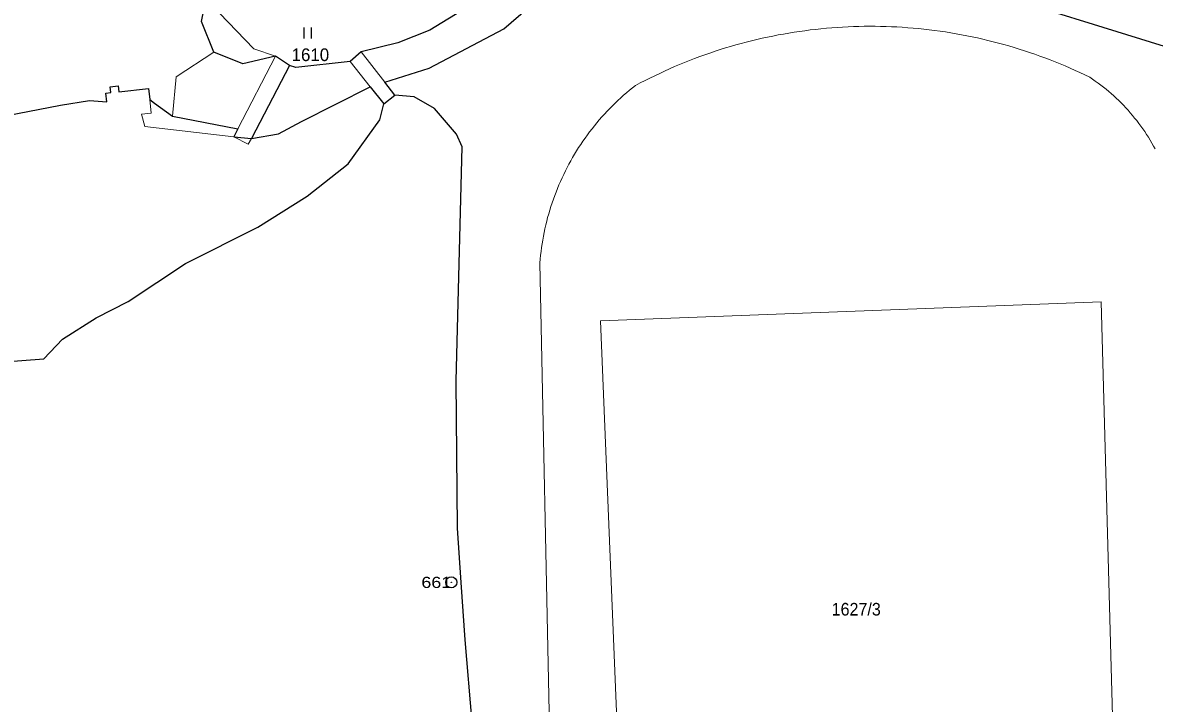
# Model space of a CAD drawing. Extents: x -679733 to -673243, y -1075091 to -1066557.
# Drawn here: x -677220.1 to -677068, y -1071521.5 to -1071429.9 of the extents above; entities that cross this region are included whole.
import ezdxf
from ezdxf.enums import TextEntityAlignment as Align

# ---------------------------------------------------------------- set-up
doc = ezdxf.new("R2010")
doc.units = 0
doc.header["$LTSCALE"] = 0.68
for name, color, linetype, lineweight in [('1', 7, 'Continuous', 25), ('3', 7, 'Continuous', 25), ('4', 7, 'Continuous', 13), ('8', 7, 'Continuous', 25)]:
    doc.layers.add(name, color=color, linetype=linetype, lineweight=lineweight)
doc.layers.add('2', color=7, linetype='Continuous')

msp = doc.modelspace()

# ---------------------------------------------------------------- linework, layer by layer
at = {"layer": '1'}
for points in [[(-677184.25, -1071435.63), (-677186.15, -1071434.35), (-677190.54, -1071435.39), (-677194.43, -1071433.82), (-677196.08, -1071429.71), (-677194.76, -1071423.12), (-677194.32, -1071417.56), (-677191.37, -1071403.18), (-677190, -1071395.93), (-677188.02, -1071382.43), (-677186.69, -1071375.47), (-677184.98, -1071361.4), (-677184.99, -1071349.83), (-677186.78, -1071339.82), (-677189.23, -1071332.36), (-677187.75, -1071329.8)], [(-677170.09, -1071439.62), (-677171.44, -1071437.88), (-677165.46, -1071435.99), (-677155.43, -1071430.69), (-677144.33, -1071421.07), (-677128.84, -1071412.91), (-677126.57, -1071412.5), (-677122.46, -1071415.14), (-677111.53, -1071419.15), (-677108.39, -1071420.07), (-677106.04, -1071420.71), (-677102.47, -1071421.72)], [(-677148.25, -1071418.87), (-677157.46, -1071424.84), (-677160.33, -1071427.78), (-677165.37, -1071430.88), (-677169.7, -1071432.56), (-677174.62, -1071433.78), (-677176.09, -1071435.09), (-677183.39, -1071435.91), (-677184.25, -1071435.63), (-677189.38, -1071445.45)], [(-677102.47, -1071421.72), (-677092.73, -1071424.89), (-677076.22, -1071430.06), (-677065.33, -1071433.43)], [(-677271.55, -1071454.38), (-677269.57, -1071452.41), (-677267.49, -1071452.79), (-677264.31, -1071454.7), (-677258.51, -1071453), (-677255.12, -1071452.84), (-677246.22, -1071449.65), (-677229.19, -1071443.68), (-677215.04, -1071440.96), (-677211.16, -1071440.32), (-677208.81, -1071440.53), (-677208.94, -1071439.35), (-677208.29, -1071439.28), (-677208.38, -1071438.49), (-677207.29, -1071438.36), (-677207.2, -1071439.16), (-677203.22, -1071438.72), (-677203.05, -1071440.21), (-677202.43, -1071440.7), (-677200, -1071442.46), (-677191.2, -1071444.16), (-677191.74, -1071445.21), (-677189.38, -1071445.45)], [(-677189.38, -1071445.45), (-677185.74, -1071444.82), (-677182.65, -1071443.15), (-677173.39, -1071438.5), (-677171.59, -1071440.78), (-677170.09, -1071439.62)], [(-677124.98, -1071617.49), (-677141.23, -1071602.64), (-677149.07, -1071590.57), (-677151.72, -1071581.97), (-677153.22, -1071577), (-677157.91, -1071564.84), (-677158.41, -1071558.04), (-677158.18, -1071548.47), (-677158.74, -1071535.15), (-677160.65, -1071512.89), (-677161.16, -1071505.19), (-677161.69, -1071497.88), (-677161.86, -1071478.06), (-677161.04, -1071446.58), (-677161.8, -1071444.85), (-677164.78, -1071441.39), (-677167.51, -1071439.85), (-677170.09, -1071439.62)], [(-677274.67, -1071475.57), (-677265.72, -1071480.28), (-677258.14, -1071485.09), (-677250.48, -1071489.23), (-677246.47, -1071488.69), (-677237.75, -1071477.99), (-677230.1, -1071475.71), (-677223.83, -1071475.57), (-677217.31, -1071475.08), (-677214.78, -1071472.45), (-677210.24, -1071469.58), (-677205.95, -1071467.38), (-677198.25, -1071462.29), (-677188.5, -1071457.38), (-677181.88, -1071453.19), (-677176.35, -1071448.88), (-677172.13, -1071442.93), (-677171.59, -1071440.78)]]:
    msp.add_lwpolyline(points, dxfattribs=at)
at = {"layer": '3'}
for p, q in [((-677182.291, -1071432.01), (-677182.291, -1071430.51)), ((-677181.29, -1071432.01), (-677181.29, -1071430.51))]:
    msp.add_line(p, q, dxfattribs=at)
at = {"layer": '4'}
for p, q in [((-677189.07, -1071433.37), (-677193.69, -1071428.6)), ((-677186.15, -1071434.35), (-677189.07, -1071433.37)), ((-677199.51, -1071437.17), (-677194.43, -1071433.82)), ((-677191.2, -1071444.16), (-677186.15, -1071434.35)), ((-677171.44, -1071437.88), (-677174.62, -1071433.78)), ((-677173.39, -1071438.5), (-677176.09, -1071435.09)), ((-677200, -1071442.46), (-677199.51, -1071437.17)), ((-677202.85, -1071442.04), (-677203.05, -1071440.21)), ((-677204.14, -1071442.18), (-677202.85, -1071442.04)), ((-677204.14, -1071442.18), (-677203.73, -1071443.83)), ((-677203.73, -1071443.83), (-677191.74, -1071445.21)), ((-677191.74, -1071445.21), (-677189.82, -1071446.2)), ((-677189.82, -1071446.2), (-677189.38, -1071445.45)), ((-677149.31, -1071524.78), (-677150.59, -1071462.19)), ((-677142.43, -1071469.97), (-677075.12, -1071467.41)), ((-677075.12, -1071467.41), (-677072.33, -1071569.42)), ((-677138.26, -1071571.7), (-677142.43, -1071469.97))]:
    msp.add_line(p, q, dxfattribs=at)
for points in [[(-677137.74, -1071438.32), (-677137.096, -1071437.978), (-677136.448, -1071437.643), (-677135.797, -1071437.314), (-677135.142, -1071436.994), (-677134.483, -1071436.68), (-677133.821, -1071436.373), (-677133.156, -1071436.074), (-677132.488, -1071435.782), (-677131.816, -1071435.497), (-677131.142, -1071435.22), (-677130.464, -1071434.95), (-677129.784, -1071434.688), (-677129.1, -1071434.433), (-677128.414, -1071434.185), (-677127.725, -1071433.945), (-677127.034, -1071433.713), (-677126.34, -1071433.488), (-677125.644, -1071433.27), (-677124.945, -1071433.061), (-677124.244, -1071432.859), (-677123.541, -1071432.664), (-677122.836, -1071432.478), (-677122.129, -1071432.299), (-677121.42, -1071432.128), (-677120.709, -1071431.964), (-677119.997, -1071431.809), (-677119.283, -1071431.661), (-677118.567, -1071431.521), (-677117.849, -1071431.389), (-677117.131, -1071431.264), (-677116.411, -1071431.148), (-677115.689, -1071431.039), (-677114.967, -1071430.939), (-677114.244, -1071430.846), (-677113.519, -1071430.761), (-677112.794, -1071430.684), (-677112.068, -1071430.615), (-677111.341, -1071430.554), (-677110.613, -1071430.501), (-677109.885, -1071430.456), (-677109.157, -1071430.419), (-677108.428, -1071430.389), (-677107.699, -1071430.368), (-677106.97, -1071430.355), (-677106.241, -1071430.35), (-677105.511, -1071430.352), (-677104.782, -1071430.363), (-677104.053, -1071430.382), (-677103.324, -1071430.408), (-677102.595, -1071430.443), (-677101.867, -1071430.485), (-677101.139, -1071430.536), (-677100.412, -1071430.594), (-677099.686, -1071430.661), (-677098.961, -1071430.735), (-677098.236, -1071430.818), (-677097.512, -1071430.908), (-677096.789, -1071431.006), (-677096.068, -1071431.112), (-677095.347, -1071431.226), (-677094.628, -1071431.348), (-677093.91, -1071431.477), (-677093.194, -1071431.615), (-677092.479, -1071431.76), (-677091.766, -1071431.913), (-677091.055, -1071432.074), (-677090.345, -1071432.243), (-677089.637, -1071432.419), (-677088.932, -1071432.603), (-677088.228, -1071432.795), (-677087.526, -1071432.995), (-677086.827, -1071433.202), (-677086.13, -1071433.417), (-677085.435, -1071433.639), (-677084.743, -1071433.869), (-677084.054, -1071434.107), (-677083.367, -1071434.352), (-677082.682, -1071434.604), (-677082.001, -1071434.864), (-677081.322, -1071435.132), (-677080.647, -1071435.407), (-677079.974, -1071435.689), (-677079.305, -1071435.979), (-677078.639, -1071436.276), (-677077.976, -1071436.58), (-677077.316, -1071436.891), (-677076.66, -1071437.21)], [(-677076.66, -1071437.21), (-677076.282, -1071437.463), (-677075.909, -1071437.723), (-677075.54, -1071437.99), (-677075.176, -1071438.262), (-677074.817, -1071438.541), (-677074.462, -1071438.826), (-677074.113, -1071439.117), (-677073.768, -1071439.414), (-677073.429, -1071439.717), (-677073.095, -1071440.025), (-677072.766, -1071440.34), (-677072.443, -1071440.66), (-677072.125, -1071440.985), (-677071.813, -1071441.316), (-677071.506, -1071441.652), (-677071.206, -1071441.993), (-677070.911, -1071442.34), (-677070.622, -1071442.691), (-677070.34, -1071443.048), (-677070.063, -1071443.409), (-677069.793, -1071443.775), (-677069.529, -1071444.145), (-677069.272, -1071444.52), (-677069.021, -1071444.9), (-677068.777, -1071445.283), (-677068.539, -1071445.671), (-677068.308, -1071446.063), (-677068.083, -1071446.458), (-677067.866, -1071446.858)], [(-677150.59, -1071462.19), (-677150.546, -1071461.675), (-677150.495, -1071461.161), (-677150.435, -1071460.647), (-677150.368, -1071460.135), (-677150.293, -1071459.623), (-677150.209, -1071459.113), (-677150.118, -1071458.605), (-677150.019, -1071458.097), (-677149.913, -1071457.591), (-677149.798, -1071457.087), (-677149.676, -1071456.585), (-677149.546, -1071456.085), (-677149.408, -1071455.587), (-677149.262, -1071455.091), (-677149.109, -1071454.597), (-677148.948, -1071454.106), (-677148.78, -1071453.617), (-677148.604, -1071453.131), (-677148.421, -1071452.648), (-677148.23, -1071452.168), (-677148.032, -1071451.69), (-677147.827, -1071451.216), (-677147.614, -1071450.745), (-677147.394, -1071450.277), (-677147.167, -1071449.813), (-677146.932, -1071449.352), (-677146.691, -1071448.895), (-677146.442, -1071448.442), (-677146.187, -1071447.993), (-677145.924, -1071447.547), (-677145.655, -1071447.106), (-677145.379, -1071446.669), (-677145.096, -1071446.237), (-677144.807, -1071445.808), (-677144.511, -1071445.385), (-677144.208, -1071444.965), (-677143.9, -1071444.551), (-677143.584, -1071444.142), (-677143.263, -1071443.737), (-677142.935, -1071443.337), (-677142.601, -1071442.943), (-677142.261, -1071442.553), (-677141.915, -1071442.169), (-677141.563, -1071441.791), (-677141.206, -1071441.418), (-677140.842, -1071441.05), (-677140.473, -1071440.688), (-677140.099, -1071440.332), (-677139.719, -1071439.981), (-677139.333, -1071439.637), (-677138.943, -1071439.299), (-677138.547, -1071438.966), (-677138.146, -1071438.64), (-677137.74, -1071438.32)]]:
    msp.add_lwpolyline(points, dxfattribs=at)
at = {"layer": '8'}
for radius in [0.75, 0.03]:
    msp.add_circle((-677162.51, -1071505.1798), radius, dxfattribs=at)

# ---------------------------------------------------------------- texts
at = {"layer": '2'}
msp.add_text('1610', height=1.7, dxfattribs=at).set_placement((-677183.98, -1071435.029))
at = {"layer": '2', "width": 0.95}
msp.add_text('1627/3', height=1.7, dxfattribs=at).set_placement((-677111.36, -1071509.64))
at = {"layer": '8', "width": 1.2}
msp.add_text('661', height=1.5, dxfattribs=at).set_placement((-677162.51, -1071505.929), align=Align.RIGHT)

doc.saveas('drawing.dxf')
